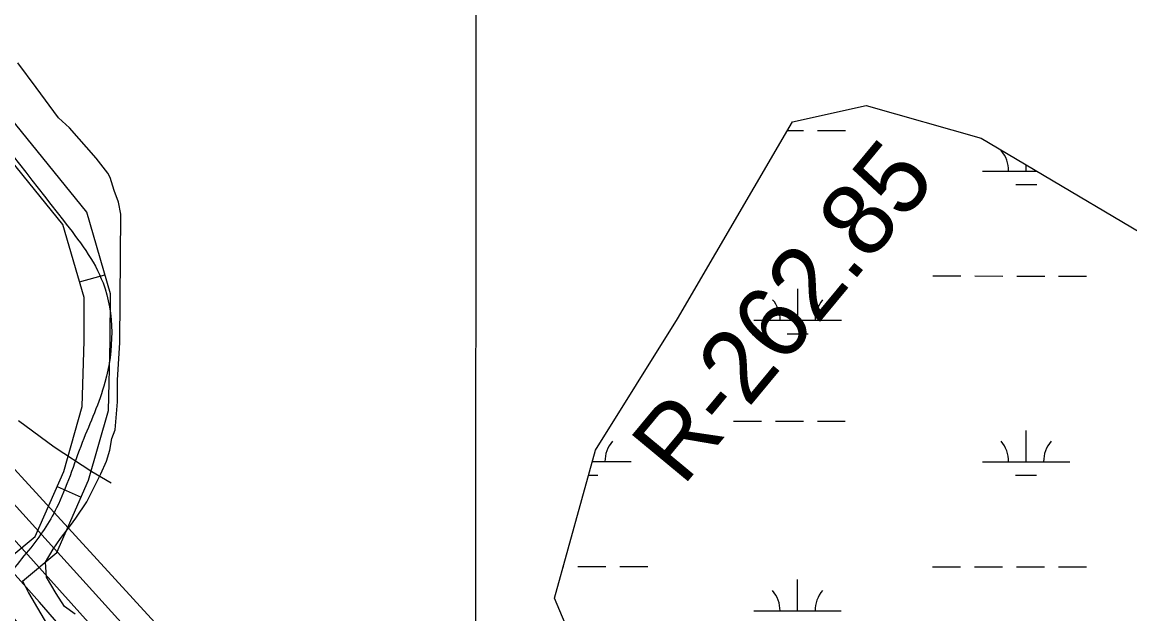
# Model space of a CAD drawing. Extents: x 3245246 to 3283090, y 806824 to 832173.
# Drawn here: x 3269843 to 3271110, y 820682 to 821359 of the extents above; entities that cross this region are included whole.
import ezdxf

# ---------------------------------------------------------------- set-up
doc = ezdxf.new("R2010")
doc.units = 0
for name, color, linetype in [('V-GRID-MAJR', 7, 'Continuous'), ('V-RIVR-RANG-IDEN', 7, 'Continuous'), ('V-ROAD-CNTR', 7, 'Continuous'), ('V-SITE-VEGE', 7, 'Continuous'), ('V-TOPO-MAJR', 7, 'Continuous'), ('V-TOPO-MINR', 7, 'Continuous'), ('V-WETL-SWMP', 7, 'Continuous')]:
    doc.layers.add(name, color=color, linetype=linetype)

msp = doc.modelspace()

# ---------------------------------------------------------------- linework, layer by layer
at = {"layer": 'V-GRID-MAJR'}
msp.add_spline([(3270359.9, 812204.1), (3270361.6, 818263.3), (3270363.4, 824325.6), (3270365.1, 830387.9), (3270365.1, 830390.9)], degree=3, dxfattribs=at)
at = {"layer": 'V-ROAD-CNTR'}
for p, q in [((3269908.8, 821062), (3269937.6, 821070.3)), ((3269883.1, 820827.8), (3269910.6, 820815.8))]:
    msp.add_line(p, q, dxfattribs=at)
for points in [[(3269828.2, 820745.9), (3269858.1, 820770.8), (3269890.7, 820845.2), (3269911.9, 820919.4), (3269913.9, 820994.7), (3269913.9, 821044.2), (3269889.7, 821127.8), (3269599.5, 821486.3), (3269555.4, 821539.9), (3269517, 821585.9), (3269472.5, 821644.2), (3269427.5, 821700.3)], [(3269843.5, 820719.6), (3269882.8, 820752.3), (3269919, 820835), (3269941.8, 820914.9), (3269943.9, 820994.3), (3269944, 821048.5), (3269916.9, 821141.9), (3269622.7, 821505.3), (3269578.5, 821559), (3269540.5, 821604.6), (3269496.1, 821662.6), (3269466.3, 821699.8)], [(3269843.4, 820720), (3269850.2, 820706.2), (3269882.2, 820651.7), (3269977.9, 820546.5), (3270017.6, 820500.2), (3270105.1, 820401.1), (3270161.4, 820338.8), (3270271.1, 820208.6), (3270367.8, 820073.2), (3270400.8, 820019.6), (3270480.3, 819915.5), (3270531, 819842.7), (3270596.3, 819744.3), (3270689.1, 819609.7), (3270760.6, 819510.6), (3270844.4, 819379.6), (3270883.5, 819315), (3270943.6, 819215.4), (3271019.7, 819092.1), (3271064.1, 819024.8), (3271140, 818915.3)]]:
    msp.add_lwpolyline(points, dxfattribs=at)
for points in [[(3268555, 824466.2), (3268928.1, 824288.4), (3269383.1, 824061.9), (3269668.7, 823890.1), (3270076.6, 823640.1), (3270419.3, 823451), (3270842, 823197.9), (3271162.2, 823029.4), (3271548.3, 822792.5), (3271898.4, 822578.4), (3272236.9, 822400.3), (3272509.8, 822239.3), (3272743.9, 822091.3), (3273013.6, 821941.1), (3273341, 821721.2), (3273731.8, 821490.1), (3274189.2, 821175), (3274593.6, 820901.2), (3274916.7, 820684.3), (3275373.2, 820360), (3275676.6, 820161), (3275802.4, 820045.1), (3275896.2, 819928), (3275965.2, 819818.6), (3276015.1, 819699.5), (3276044.4, 819586.7), (3276100.5, 819413), (3276190.9, 819208.3), (3276292.5, 819051.8), (3276415.5, 818926.3), (3276568.2, 818833.9), (3276716.2, 818768.8), (3276924.8, 818729), (3277119.9, 818725), (3277260.8, 818758.2)], [(3265843.1, 823432.9), (3265859, 823417.1), (3265884.4, 823393.5), (3265921.6, 823385.9), (3265988.6, 823351.1), (3266047.2, 823332.3), (3266110.9, 823317.7), (3266174.6, 823302.5), (3266237.9, 823256.1), (3266319, 823213.7), (3266446.2, 823144), (3266598.2, 823070.2), (3266698.3, 823024.2), (3266809.8, 822977.5), (3266902.8, 822954.7), (3266981.5, 822929.4), (3267047, 822922.9), (3267126.7, 822927), (3267196.8, 822934.5), (3267240.8, 822931.2), (3267315.5, 822929), (3267389.5, 822902.9), (3267472.5, 822855.3), (3267548.2, 822799.1), (3267673.2, 822703.2), (3267729.5, 822659.2), (3267800.8, 822580), (3267841.6, 822514.8), (3267890.4, 822443.6), (3267961.5, 822390.3), (3268026.2, 822347.9), (3268097.5, 822313.7), (3268226.8, 822221.5), (3268328.9, 822136.2), (3268438, 822030.2), (3268539.6, 821913.7), (3268611.4, 821855), (3268669.7, 821833), (3268741.6, 821835.2), (3268781, 821862.3), (3268824.2, 821916.6), (3268873.1, 822006.3), (3268932.5, 822098.1), (3268972.1, 822145.5), (3269019.4, 822162), (3269056, 822158.3), (3269086.7, 822138.7), (3269215.7, 821995.6), (3269467.1, 821682.5), (3269665, 821425.3), (3269890.2, 821132.3), (3269935.6, 821060.8), (3269937.8, 820947), (3269911.9, 820878.4), (3269882.4, 820803.4), (3269850.4, 820754.7), (3269820.8, 820702.9), (3269847.5, 820661.4), (3269995.3, 820504.9), (3270135.1, 820342.3), (3270215.8, 820249.2), (3270280.9, 820161.5), (3270409.8, 819983.2), (3270585.2, 819734.7), (3270723.1, 819531.2), (3270847.8, 819342.2), (3270941.2, 819194.9), (3271024.2, 819065), (3271103.7, 818956), (3271217.9, 818809.2), (3271322.1, 818665), (3271450.9, 818481.1), (3271547.8, 818329.9), (3271656.2, 818159), (3271778.9, 817965.4), (3271939, 817707.5), (3272036.6, 817466.5), (3272126.7, 817285.3), (3272211.9, 817051.1), (3272318, 816867.5), (3272429.4, 816683.2), (3272508.6, 816556.2), (3272571.6, 816398.7), (3272670.4, 816197), (3272779.9, 816022.9), (3272872.1, 815803.2), (3272964.7, 815556.6)]]:
    msp.add_spline(points, degree=3, dxfattribs=at)
at = {"layer": 'V-SITE-VEGE'}
for p, q in [((3269859.1, 821284.4), (3269838.2, 821312.9)), ((3269884.8, 821249.7), (3269859.1, 821284.4)), ((3269897.1, 821238.5), (3269884.8, 821249.7)), ((3269927.7, 821203.8), (3269897.1, 821238.5)), ((3269941.2, 821186.5), (3269927.7, 821203.8)), ((3269943.7, 821181.5), (3269941.2, 821186.5)), ((3269948.5, 821166.7), (3269943.7, 821181.5)), ((3269953.4, 821153.1), (3269948.5, 821166.7)), ((3269955.8, 821139.5), (3269953.4, 821153.1)), ((3269955, 820992.6), (3269955.8, 821139.5)), ((3269952.3, 820949.5), (3269955, 820992.6)), ((3269952.1, 820924.8), (3269952.3, 820949.5)), ((3269949.5, 820892.7), (3269952.1, 820924.8)), ((3269943.2, 820869.3), (3269945.7, 820882.9)), ((3269945.7, 820882.9), (3269949.5, 820892.7)), ((3269939.4, 820857), (3269943.2, 820869.3)), ((3269933.2, 820842.2), (3269939.4, 820857)), ((3269917, 820810.2), (3269933.2, 820842.2)), ((3269904.5, 820791.8), (3269917, 820810.2)), ((3269887.1, 820768.4), (3269898.3, 820783.2)), ((3269898.3, 820783.2), (3269904.5, 820791.8)), ((3269878.4, 820756.1), (3269887.1, 820768.4)), ((3269869.7, 820741.4), (3269878.4, 820756.1)), ((3269870.8, 820724.1), (3269869.7, 820741.4)), ((3269881.9, 820705.5), (3269870.8, 820724.1)), ((3269891.6, 820690.6), (3269881.9, 820705.5)), ((3269903.9, 820681.9), (3269891.6, 820690.6))]:
    msp.add_line(p, q, dxfattribs=at)
at = {"layer": 'V-TOPO-MAJR'}
msp.add_lwpolyline([(3270046.8, 820572.2), (3269531.7, 821140.9)], dxfattribs=at)
at = {"layer": 'V-TOPO-MINR'}
for points in [[(3270147.3, 820505.7), (3269532.7, 821177)], [(3269952.3, 820635.3), (3269530.8, 821104.9)], [(3269912.2, 820638.5), (3269862.9, 820695.4), (3269530.2, 821069)], [(3269945, 820831.5), (3269922.6, 820844.8), (3269879.8, 820872.9), (3269838.7, 820903.2)]]:
    msp.add_lwpolyline(points, dxfattribs=at)
at = {"layer": 'V-WETL-SWMP'}
for p, q in [((3270718.6, 821235.3), (3270737.1, 821235.3)), ((3270753.1, 821235.3), (3270785.1, 821235.3)), ((3270941.9, 821188.8), (3271003.9, 821188.8)), ((3270991.9, 821188.8), (3270991.9, 821195.9)), ((3270979.9, 821173.4), (3271003.9, 821173.4)), ((3270885, 821068.8), (3270917, 821068.8)), ((3270933, 821068.8), (3270965, 821068.7)), ((3270981, 821068.7), (3271013, 821068.7)), ((3271029, 821068.7), (3271061, 821068.7)), ((3270730.4, 821018.1), (3270730.4, 821054.1)), ((3270680.4, 821018.1), (3270780.4, 821018.1)), ((3270718.4, 821002.7), (3270742.4, 821002.7)), ((3270656.9, 820902.7), (3270688.9, 820902.7)), ((3270704.9, 820902.7), (3270736.9, 820902.7)), ((3270752.9, 820902.7), (3270784.9, 820902.6)), ((3270991.7, 820856.1), (3270991.8, 820892.1)), ((3270495.4, 820856.3), (3270539.8, 820856.3)), ((3270941.7, 820856.1), (3271041.7, 820856.1)), ((3270491.2, 820840.9), (3270501.8, 820840.9)), ((3270979.7, 820840.7), (3271003.7, 820840.7)), ((3270462.1, 820736.3), (3270462.9, 820736.3)), ((3270478.9, 820736.3), (3270510.9, 820736.3)), ((3270526.9, 820736.3), (3270558.9, 820736.2)), ((3270884.8, 820736.1), (3270916.8, 820736.1)), ((3270932.8, 820736.1), (3270964.8, 820736.1)), ((3270980.8, 820736.1), (3271012.8, 820736)), ((3271028.8, 820736), (3271060.8, 820736)), ((3270730.2, 820685.4), (3270730.2, 820721.4)), ((3270680.2, 820685.4), (3270780.2, 820685.4))]:
    msp.add_line(p, q, dxfattribs=at)
msp.add_lwpolyline([(3271156.4, 818951.9), (3271053.1, 819243.2), (3270865.3, 819675.6), (3270743.2, 820023.4), (3270639.9, 820305.3), (3270527.2, 820521.5), (3270452.1, 820700.1), (3270499, 820869.3), (3270592.9, 821019.7), (3270724.4, 821245.2), (3270808.9, 821264), (3270940.4, 821226.5), (3271194, 821076.1)], dxfattribs=at)
for centre, start, end in [((3270936.6, 821189.3), 359.2032, 40.7468), ((3270675.1, 821018.6), 359.2032, 40.7468), ((3270785.6, 821018.5), 139.2032, 180.7468), ((3270545.1, 820856.8), 139.2032, 180.7468), ((3270936.5, 820856.6), 359.2032, 40.7468), ((3271047, 820856.6), 139.2032, 180.7468), ((3270675, 820685.9), 359.2032, 40.7468), ((3270785.5, 820685.9), 139.2032, 180.7468)]:
    msp.add_arc(centre, 35.2, start, end, dxfattribs=at)

# ---------------------------------------------------------------- texts
at = {"layer": 'V-RIVR-RANG-IDEN'}
msp.add_text('R-262.85', height=83, rotation=50.3412, dxfattribs=at).set_placement((3270599, 820826.9))

doc.saveas('drawing.dxf')
